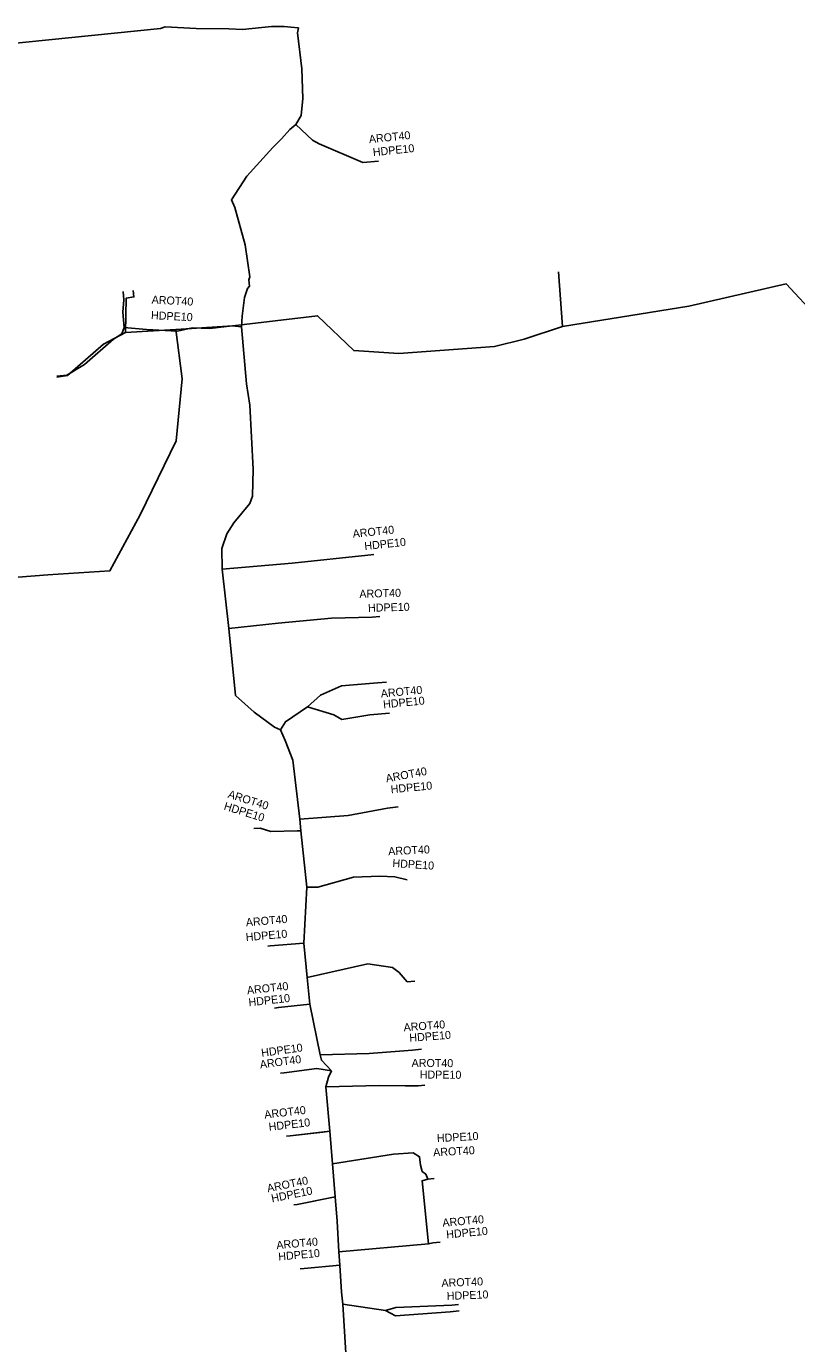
# Model space of a CAD drawing. Extents: x -651943 to -618711, y -1138561 to -1100552.
# Drawn here: x -641045.4 to -640973.3, y -1114488.5 to -1114365.1 of the extents above; entities that cross this region are included whole.
import ezdxf

# ---------------------------------------------------------------- set-up
doc = ezdxf.new("R2010")
doc.units = 0
for name, color, linetype in [('KT optika', 7, 'Continuous'), ('KT trasa', 7, 'Continuous'), ('KT zařízení', 7, 'Continuous')]:
    doc.layers.add(name, color=color, linetype=linetype)

# ---------------------------------------------------------------- blocks, each defined once
blk = doc.blocks.new('POINT_DISPLAY')
blk.add_line((0, 0), (0, 0))

msp = doc.modelspace()

# ---------------------------------------------------------------- linework, layer by layer
at = {"layer": 'KT optika'}
for p, q in [((-641012.54, -1114426.57), (-641015.92, -1114426.85)), ((-641013.26, -1114429.58), (-641015.88, -1114430)), ((-641019.15, -1114445.71), (-641019.45, -1114450.95)), ((-641022.6, -1114451.22), (-641019.45, -1114450.95)), ((-641019.45, -1114450.95), (-641019.13, -1114454.18)), ((-641019.13, -1114454.18), (-641018.88, -1114456.68)), ((-641018.88, -1114456.68), (-641017.9, -1114461.44)), ((-641015.8, -1114484.8), (-641011.78, -1114485.37))]:
    msp.add_line(p, q, dxfattribs=at)
for points in [[(-641075.24, -1114375.99), (-641071.59, -1114375.81), (-641070.49, -1114375.48), (-641069.91, -1114374.81), (-641066.8, -1114370.44), (-641066.47, -1114370.06), (-641065.85, -1114369.85), (-641059.88, -1114368.77), (-641049.82, -1114366.96), (-641032.85, -1114365.24), (-641032.44, -1114365.11), (-641029.51, -1114365.26), (-641026.46, -1114365.27), (-641025.19, -1114365.36), (-641022.46, -1114365.06), (-641021.27, -1114365.05), (-641020.67, -1114365.12), (-641019.94, -1114365.2)], [(-641020.19, -1114374.26), (-641019.69, -1114373.4), (-641019.54, -1114371.81), (-641019.64, -1114369.02), (-641020.03, -1114365.67), (-641019.94, -1114365.2)], [(-641020.19, -1114374.26), (-641020.76, -1114374.72), (-641021.52, -1114375.6), (-641022.34, -1114376.39), (-641024.77, -1114379.09), (-641026.22, -1114381.31), (-641025.89, -1114382.02), (-641024.95, -1114385.53), (-641024.5, -1114388.53), (-641024.6, -1114388.8), (-641024.53, -1114389.41), (-641024.72, -1114389.61), (-641024.99, -1114390.46), (-641025.23, -1114392.21), (-641025.29, -1114393.22)], [(-641020.19, -1114374.26), (-641018.64, -1114375.73), (-641018.01, -1114376.07), (-641013.9, -1114377.82)], [(-641051.37, -1114417.07), (-641043.41, -1114416.44), (-641037.61, -1114416.06), (-641034.78, -1114410.83), (-641031.39, -1114403.89), (-641030.84, -1114398.08), (-641031.43, -1114393.46), (-641026.1, -1114393.1), (-641018.16, -1114392.17), (-641014.76, -1114395.44), (-641010.55, -1114395.7), (-641001.57, -1114395.04), (-640998.81, -1114394.37), (-640995.2, -1114393.17), (-640983.39, -1114391.27), (-640974.25, -1114389.18), (-640971.37, -1114392.3)], [(-641036.26, -1114393.28), (-641036.39, -1114391.82), (-641036.29, -1114390.69)], [(-641036.26, -1114393.28), (-641036.48, -1114393.86), (-641037.26, -1114394.36), (-641039.98, -1114396.73), (-641041.65, -1114397.73)], [(-641025.29, -1114393.22), (-641026.15, -1114393.12), (-641028.23, -1114393.35), (-641029.89, -1114393.3), (-641031.28, -1114393.62), (-641034.17, -1114393.47), (-641036.26, -1114393.28)], [(-641025.29, -1114393.22), (-641024.81, -1114398.56), (-641024.49, -1114400.55), (-641024.19, -1114406.56), (-641024.24, -1114409.06), (-641024.51, -1114409.75), (-641026, -1114411.56), (-641026.66, -1114412.61), (-641027.12, -1114413.97), (-641027.09, -1114415.91)], [(-641027.09, -1114415.91), (-641020.52, -1114415.35), (-641013.45, -1114414.6)], [(-641027.09, -1114415.91), (-641026.47, -1114421.46)], [(-641026.47, -1114421.46), (-641021.84, -1114420.99), (-641016.86, -1114420.52), (-641013.05, -1114420.41)], [(-641026.47, -1114421.46), (-641025.84, -1114427.76), (-641024.09, -1114429.31), (-641022.19, -1114430.73), (-641021.62, -1114430.97)], [(-641015.92, -1114426.85), (-641017.88, -1114427.71), (-641019.11, -1114428.83)], [(-641019.11, -1114428.83), (-641021.17, -1114430.22), (-641021.62, -1114430.97)], [(-641019.11, -1114428.83), (-641016.64, -1114429.58), (-641015.88, -1114430)], [(-641021.62, -1114430.97), (-641021.2, -1114431.98), (-641020.48, -1114433.82), (-641019.82, -1114439.34)], [(-641011.59, -1114438.3), (-641015.3, -1114438.99), (-641019.82, -1114439.34)], [(-641019.82, -1114439.34), (-641019.71, -1114440.43), (-641019.15, -1114445.71)], [(-641023.54, -1114440.18), (-641022.52, -1114440.5), (-641020.08, -1114440.44), (-641019.71, -1114440.43)], [(-641019.15, -1114445.71), (-641018.13, -1114445.71), (-641014.79, -1114444.79), (-641012.33, -1114444.67), (-641010.92, -1114444.76), (-641009.76, -1114445.02)], [(-641019.13, -1114454.18), (-641013.44, -1114452.89), (-641011.14, -1114453.23), (-641010.52, -1114453.71), (-641009.75, -1114454.6)], [(-641018.88, -1114456.68), (-641021.82, -1114457)], [(-641017.9, -1114461.44), (-641013.31, -1114461.3), (-641009.25, -1114460.99)], [(-641017.9, -1114461.44), (-641017.78, -1114461.92), (-641016.84, -1114462.91)], [(-641016.84, -1114462.91), (-641018.21, -1114462.7), (-641021.29, -1114463.12)], [(-641016.84, -1114462.91), (-641017.13, -1114463.52), (-641017.37, -1114464.42)], [(-641017.37, -1114464.42), (-641012.4, -1114464.31), (-641009.95, -1114464.32), (-641008.72, -1114464.33)], [(-641017.37, -1114464.42), (-641017.01, -1114468.58)], [(-641017.01, -1114468.58), (-641017.67, -1114468.66), (-641020.71, -1114469.01)], [(-641017.01, -1114468.58), (-641016.77, -1114471.64)], [(-641016.77, -1114471.64), (-641011.05, -1114470.72), (-641009.2, -1114470.62), (-641008.6, -1114470.98), (-641008.51, -1114471.77), (-641008.35, -1114472.35), (-641008.02, -1114472.61), (-641007.84, -1114473.08), (-641008.36, -1114473.22), (-641007.75, -1114479.14)], [(-641016.77, -1114471.64), (-641016.52, -1114474.73)], [(-641016.52, -1114474.73), (-641017.29, -1114474.89), (-641020.07, -1114475.45)], [(-641016.52, -1114474.73), (-641016.33, -1114477.02), (-641016.15, -1114479.89)], [(-641016.15, -1114479.89), (-641007.75, -1114479.14)], [(-641007.75, -1114479.14), (-641007.35, -1114479.03)], [(-641016.15, -1114479.89), (-641016.08, -1114481.14)], [(-641016.08, -1114481.14), (-641019.42, -1114481.44)], [(-641016.08, -1114481.14), (-641015.92, -1114483.68), (-641015.8, -1114484.8)], [(-641015.8, -1114484.8), (-641015.4, -1114490.9), (-641014.68, -1114496.26)], [(-641011.78, -1114485.37), (-641010.81, -1114485.09), (-641005.58, -1114484.88), (-641004.94, -1114484.81)], [(-641011.78, -1114485.37), (-641010.87, -1114485.89), (-641005.72, -1114485.51), (-641004.88, -1114485.42)]]:
    msp.add_lwpolyline(points, dxfattribs=at)
at = {"layer": 'KT trasa'}
for p, q in [((-640995.2, -1114393.17), (-640995.6, -1114388.06)), ((-640974.25, -1114389.18), (-640983.39, -1114391.27)), ((-640971.37, -1114392.3), (-640974.25, -1114389.18)), ((-640983.39, -1114391.27), (-640995.2, -1114393.17)), ((-641018.16, -1114392.17), (-641026.1, -1114393.1)), ((-641014.76, -1114395.44), (-641018.16, -1114392.17)), ((-641036.15, -1114393.75), (-641038.21, -1114394.84)), ((-641031.43, -1114393.46), (-641036.15, -1114393.75)), ((-641026.1, -1114393.1), (-641031.43, -1114393.46)), ((-641031.43, -1114393.46), (-641030.84, -1114398.08)), ((-640995.2, -1114393.17), (-640998.81, -1114394.37)), ((-641038.21, -1114394.84), (-641041.59, -1114397.78)), ((-641001.57, -1114395.04), (-641010.55, -1114395.7)), ((-640998.81, -1114394.37), (-641001.57, -1114395.04)), ((-641010.55, -1114395.7), (-641014.76, -1114395.44)), ((-641041.59, -1114397.78), (-641042.57, -1114397.91)), ((-641041.59, -1114397.78), (-641042.56, -1114397.91)), ((-641030.84, -1114398.08), (-641031.39, -1114403.89)), ((-641031.39, -1114403.89), (-641034.78, -1114410.83)), ((-641034.78, -1114410.83), (-641037.61, -1114416.06)), ((-641037.61, -1114416.06), (-641043.41, -1114416.44)), ((-641043.41, -1114416.44), (-641051.37, -1114417.07)), ((-641012.54, -1114426.57), (-641015.92, -1114426.85)), ((-641013.26, -1114429.58), (-641015.88, -1114430)), ((-641019.15, -1114445.71), (-641019.45, -1114450.95)), ((-641022.6, -1114451.22), (-641019.45, -1114450.95)), ((-641019.45, -1114450.95), (-641019.13, -1114454.18)), ((-641019.13, -1114454.18), (-641018.88, -1114456.68)), ((-641018.88, -1114456.68), (-641017.9, -1114461.44)), ((-641015.8, -1114484.8), (-641011.78, -1114485.37))]:
    msp.add_line(p, q, dxfattribs=at)
for points in [[(-641075.24, -1114375.99), (-641071.59, -1114375.81), (-641070.49, -1114375.48), (-641069.91, -1114374.81), (-641066.8, -1114370.44), (-641066.47, -1114370.06), (-641065.85, -1114369.85), (-641059.88, -1114368.77), (-641049.82, -1114366.96), (-641032.85, -1114365.24), (-641032.44, -1114365.11), (-641029.51, -1114365.26), (-641026.46, -1114365.27), (-641025.19, -1114365.36), (-641022.46, -1114365.06), (-641021.27, -1114365.05), (-641020.67, -1114365.12), (-641019.94, -1114365.2)], [(-641020.19, -1114374.26), (-641019.69, -1114373.4), (-641019.54, -1114371.81), (-641019.64, -1114369.02), (-641020.03, -1114365.67), (-641019.94, -1114365.2)], [(-641020.19, -1114374.26), (-641020.76, -1114374.72), (-641021.52, -1114375.6), (-641022.34, -1114376.39), (-641024.77, -1114379.09), (-641026.22, -1114381.31), (-641025.89, -1114382.02), (-641024.95, -1114385.53), (-641024.5, -1114388.53), (-641024.6, -1114388.8), (-641024.53, -1114389.41), (-641024.72, -1114389.61), (-641024.99, -1114390.46), (-641025.23, -1114392.21), (-641025.29, -1114393.22)], [(-641020.19, -1114374.26), (-641018.64, -1114375.73), (-641018.01, -1114376.07), (-641013.9, -1114377.82)], [(-641036.15, -1114393.75), (-641036.08, -1114390.52), (-641035.35, -1114390.4), (-641035.42, -1114389.8)], [(-641036.26, -1114393.28), (-641036.39, -1114391.82), (-641036.29, -1114390.69)], [(-641036.26, -1114393.28), (-641036.48, -1114393.86), (-641037.26, -1114394.36), (-641039.98, -1114396.73), (-641041.65, -1114397.73)], [(-641025.29, -1114393.22), (-641026.15, -1114393.12), (-641028.23, -1114393.35), (-641029.89, -1114393.3), (-641031.28, -1114393.62), (-641034.17, -1114393.47), (-641036.26, -1114393.28)], [(-641025.29, -1114393.22), (-641024.81, -1114398.56), (-641024.49, -1114400.55), (-641024.19, -1114406.56), (-641024.24, -1114409.06), (-641024.51, -1114409.75), (-641026, -1114411.56), (-641026.66, -1114412.61), (-641027.12, -1114413.97), (-641027.09, -1114415.91)], [(-641027.09, -1114415.91), (-641020.52, -1114415.35), (-641013.45, -1114414.6)], [(-641027.09, -1114415.91), (-641026.47, -1114421.46)], [(-641026.47, -1114421.46), (-641021.84, -1114420.99), (-641016.86, -1114420.52), (-641013.05, -1114420.41)], [(-641026.47, -1114421.46), (-641025.84, -1114427.76), (-641024.09, -1114429.31), (-641022.19, -1114430.73), (-641021.62, -1114430.97)], [(-641015.92, -1114426.85), (-641017.88, -1114427.71), (-641019.11, -1114428.83)], [(-641019.11, -1114428.83), (-641021.17, -1114430.22), (-641021.62, -1114430.97)], [(-641019.11, -1114428.83), (-641016.64, -1114429.58), (-641015.88, -1114430)], [(-641021.62, -1114430.97), (-641021.2, -1114431.98), (-641020.48, -1114433.82), (-641019.82, -1114439.34)], [(-641011.59, -1114438.3), (-641015.3, -1114438.99), (-641019.82, -1114439.34)], [(-641019.82, -1114439.34), (-641019.71, -1114440.43), (-641019.15, -1114445.71)], [(-641023.54, -1114440.18), (-641022.52, -1114440.5), (-641020.08, -1114440.44), (-641019.71, -1114440.43)], [(-641019.15, -1114445.71), (-641018.13, -1114445.71), (-641014.79, -1114444.79), (-641012.33, -1114444.67), (-641010.92, -1114444.76), (-641009.76, -1114445.02)], [(-641019.13, -1114454.18), (-641013.44, -1114452.89), (-641011.14, -1114453.23), (-641010.52, -1114453.71), (-641009.75, -1114454.6)], [(-641018.88, -1114456.68), (-641021.82, -1114457)], [(-641017.9, -1114461.44), (-641013.31, -1114461.3), (-641009.25, -1114460.99)], [(-641017.9, -1114461.44), (-641017.78, -1114461.92), (-641016.84, -1114462.91)], [(-641016.84, -1114462.91), (-641018.21, -1114462.7), (-641021.29, -1114463.12)], [(-641016.84, -1114462.91), (-641017.13, -1114463.52), (-641017.37, -1114464.42)], [(-641017.37, -1114464.42), (-641012.4, -1114464.31), (-641009.95, -1114464.32), (-641008.72, -1114464.33)], [(-641017.37, -1114464.42), (-641017.01, -1114468.58)], [(-641017.01, -1114468.58), (-641017.67, -1114468.66), (-641020.71, -1114469.01)], [(-641017.01, -1114468.58), (-641016.77, -1114471.64)], [(-641016.77, -1114471.64), (-641011.05, -1114470.72), (-641009.2, -1114470.62), (-641008.6, -1114470.98), (-641008.51, -1114471.77), (-641008.35, -1114472.35), (-641008.02, -1114472.61), (-641007.84, -1114473.08), (-641008.36, -1114473.22), (-641007.75, -1114479.14)], [(-641016.77, -1114471.64), (-641016.52, -1114474.73)], [(-641016.52, -1114474.73), (-641017.29, -1114474.89), (-641020.07, -1114475.45)], [(-641016.52, -1114474.73), (-641016.33, -1114477.02), (-641016.15, -1114479.89)], [(-641016.15, -1114479.89), (-641007.75, -1114479.14)], [(-641007.75, -1114479.14), (-641007.35, -1114479.03)], [(-641016.15, -1114479.89), (-641016.08, -1114481.14)], [(-641016.08, -1114481.14), (-641019.42, -1114481.44)], [(-641016.08, -1114481.14), (-641015.92, -1114483.68), (-641015.8, -1114484.8)], [(-641015.8, -1114484.8), (-641015.4, -1114490.9), (-641014.68, -1114496.26)], [(-641011.78, -1114485.37), (-641010.81, -1114485.09), (-641005.58, -1114484.88), (-641004.94, -1114484.81)], [(-641011.78, -1114485.37), (-641010.87, -1114485.89), (-641005.72, -1114485.51), (-641004.88, -1114485.42)]]:
    msp.add_lwpolyline(points, dxfattribs=at)
at = {"layer": 'KT zařízení'}
for p, q in [((-641012.46, -1114377.67), (-641013.9, -1114377.82)), ((-641036.37, -1114389.89), (-641036.29, -1114390.69)), ((-641042.57, -1114397.82), (-641041.65, -1114397.73)), ((-641012.89, -1114414.55), (-641013.45, -1114414.6)), ((-641012.33, -1114420.34), (-641013.05, -1114420.41)), ((-641011.71, -1114426.49), (-641012.54, -1114426.57)), ((-641011.43, -1114429.41), (-641013.26, -1114429.58)), ((-641011.59, -1114438.3), (-641015.3, -1114438.99)), ((-641010.59, -1114438.2), (-641011.59, -1114438.3)), ((-641015.3, -1114438.99), (-641019.82, -1114439.34)), ((-641024.11, -1114440.22), (-641023.54, -1114440.18)), ((-641023.54, -1114440.18), (-641022.52, -1114440.5)), ((-641022.52, -1114440.5), (-641020.08, -1114440.44)), ((-641020.08, -1114440.44), (-641019.71, -1114440.43)), ((-641022.81, -1114451.24), (-641022.6, -1114451.22)), ((-641009.05, -1114454.53), (-641009.75, -1114454.6)), ((-641022.2, -1114457.04), (-641021.82, -1114457)), ((-641013.31, -1114461.3), (-641017.9, -1114461.44)), ((-641009.25, -1114460.99), (-641013.31, -1114461.3)), ((-641008.41, -1114460.91), (-641009.25, -1114460.99)), ((-641021.63, -1114463.15), (-641021.29, -1114463.12)), ((-641018.21, -1114462.7), (-641021.29, -1114463.12)), ((-641016.84, -1114462.91), (-641018.21, -1114462.7)), ((-641016.84, -1114462.91), (-641017.13, -1114463.52)), ((-641017.13, -1114463.52), (-641017.37, -1114464.42)), ((-641017.37, -1114464.42), (-641012.4, -1114464.31)), ((-641012.4, -1114464.31), (-641009.95, -1114464.32)), ((-641009.95, -1114464.32), (-641008.72, -1114464.33)), ((-641008.1, -1114464.27), (-641008.72, -1114464.33)), ((-641021.05, -1114469.04), (-641020.71, -1114469.01)), ((-641020.71, -1114469.01), (-641017.01, -1114468.58)), ((-641011.05, -1114470.72), (-641009.2, -1114470.62)), ((-641009.2, -1114470.62), (-641008.6, -1114470.98)), ((-641016.77, -1114471.64), (-641011.05, -1114470.72)), ((-641008.6, -1114470.98), (-641008.51, -1114471.77)), ((-641008.51, -1114471.77), (-641008.35, -1114472.35)), ((-641007.84, -1114473.08), (-641008.36, -1114473.22)), ((-641008.35, -1114472.35), (-641008.02, -1114472.61)), ((-641008.02, -1114472.61), (-641007.84, -1114473.08)), ((-641007.23, -1114473.02), (-641007.84, -1114473.08)), ((-641008.36, -1114473.22), (-641007.75, -1114479.14)), ((-641020.39, -1114475.48), (-641020.07, -1114475.45)), ((-641020.07, -1114475.45), (-641016.52, -1114474.73)), ((-641016.52, -1114474.73), (-641016.33, -1114477.02)), ((-641016.33, -1114477.02), (-641016.15, -1114479.89)), ((-641007.75, -1114479.14), (-641016.15, -1114479.89)), ((-641007.75, -1114479.14), (-641007.35, -1114479.03)), ((-641006.68, -1114478.97), (-641007.35, -1114479.03)), ((-641016.15, -1114479.89), (-641016.08, -1114481.14)), ((-641019.78, -1114481.48), (-641019.42, -1114481.44)), ((-641019.42, -1114481.44), (-641016.08, -1114481.14)), ((-641016.08, -1114481.14), (-641015.92, -1114483.68)), ((-641011.78, -1114485.37), (-641015.8, -1114484.8)), ((-641015.8, -1114484.8), (-641015.4, -1114490.9))]:
    msp.add_line(p, q, dxfattribs=at)
for points in [[(-641075.24, -1114375.99), (-641071.59, -1114375.81), (-641070.49, -1114375.48), (-641069.91, -1114374.81), (-641066.8, -1114370.44), (-641066.47, -1114370.06), (-641065.85, -1114369.85), (-641059.88, -1114368.77), (-641049.82, -1114366.96), (-641032.85, -1114365.24), (-641032.44, -1114365.11), (-641029.51, -1114365.26), (-641026.46, -1114365.27), (-641025.19, -1114365.36), (-641022.46, -1114365.06), (-641021.27, -1114365.05), (-641020.67, -1114365.12), (-641019.94, -1114365.2)], [(-641020.19, -1114374.26), (-641019.69, -1114373.4), (-641019.54, -1114371.81), (-641019.64, -1114369.02), (-641020.03, -1114365.67), (-641019.94, -1114365.2)], [(-641020.19, -1114374.26), (-641020.76, -1114374.72), (-641021.52, -1114375.6), (-641022.34, -1114376.39), (-641024.77, -1114379.09), (-641026.22, -1114381.31), (-641025.89, -1114382.02), (-641024.95, -1114385.53), (-641024.5, -1114388.53), (-641024.6, -1114388.8), (-641024.53, -1114389.41), (-641024.72, -1114389.61), (-641024.99, -1114390.46), (-641025.23, -1114392.21), (-641025.29, -1114393.22)], [(-641020.19, -1114374.26), (-641018.64, -1114375.73), (-641018.01, -1114376.07), (-641013.9, -1114377.82)], [(-641036.26, -1114393.28), (-641036.39, -1114391.82), (-641036.29, -1114390.69)], [(-641036.26, -1114393.28), (-641036.48, -1114393.86), (-641037.26, -1114394.36), (-641039.98, -1114396.73), (-641041.65, -1114397.73)], [(-641025.29, -1114393.22), (-641026.15, -1114393.12), (-641028.23, -1114393.35), (-641029.89, -1114393.3), (-641031.28, -1114393.62), (-641034.17, -1114393.47), (-641036.26, -1114393.28)], [(-641025.29, -1114393.22), (-641024.81, -1114398.56), (-641024.49, -1114400.55), (-641024.19, -1114406.56), (-641024.24, -1114409.06), (-641024.51, -1114409.75), (-641026, -1114411.56), (-641026.66, -1114412.61), (-641027.12, -1114413.97), (-641027.09, -1114415.91)], [(-641027.09, -1114415.91), (-641020.52, -1114415.35), (-641013.45, -1114414.6)], [(-641027.09, -1114415.91), (-641026.47, -1114421.46)], [(-641026.47, -1114421.46), (-641021.84, -1114420.99), (-641016.86, -1114420.52), (-641013.05, -1114420.41)], [(-641026.47, -1114421.46), (-641025.84, -1114427.76), (-641024.09, -1114429.31), (-641022.19, -1114430.73), (-641021.62, -1114430.97)], [(-641019.11, -1114428.83), (-641017.88, -1114427.71), (-641015.92, -1114426.85)], [(-641015.92, -1114426.85), (-641012.54, -1114426.57)], [(-641021.62, -1114430.97), (-641021.17, -1114430.22), (-641019.11, -1114428.83)], [(-641019.11, -1114428.83), (-641016.64, -1114429.58), (-641015.88, -1114430)], [(-641015.88, -1114430), (-641013.26, -1114429.58)], [(-641021.62, -1114430.97), (-641021.2, -1114431.98), (-641020.48, -1114433.82), (-641019.82, -1114439.34)], [(-641019.82, -1114439.34), (-641019.71, -1114440.43), (-641019.15, -1114445.71)], [(-641019.15, -1114445.71), (-641018.13, -1114445.71), (-641014.79, -1114444.79), (-641012.33, -1114444.67), (-641010.92, -1114444.76), (-641009.76, -1114445.02)], [(-641019.15, -1114445.71), (-641019.45, -1114450.95)], [(-641019.45, -1114450.95), (-641022.6, -1114451.22)], [(-641019.45, -1114450.95), (-641019.13, -1114454.18)], [(-641019.13, -1114454.18), (-641013.44, -1114452.89), (-641011.14, -1114453.23), (-641010.52, -1114453.71), (-641009.75, -1114454.6)], [(-641019.13, -1114454.18), (-641018.88, -1114456.68)], [(-641018.88, -1114456.68), (-641021.82, -1114457)], [(-641018.88, -1114456.68), (-641017.9, -1114461.44)], [(-641017.9, -1114461.44), (-641017.78, -1114461.92), (-641016.84, -1114462.91)], [(-641017.37, -1114464.42), (-641017.01, -1114468.58)], [(-641017.01, -1114468.58), (-641016.77, -1114471.64)], [(-641016.77, -1114471.64), (-641016.52, -1114474.73)], [(-641015.92, -1114483.68), (-641015.8, -1114484.8)], [(-641011.78, -1114485.37), (-641010.81, -1114485.09), (-641005.58, -1114484.88), (-641004.94, -1114484.81)], [(-641011.78, -1114485.37), (-641010.87, -1114485.89), (-641005.72, -1114485.51), (-641004.88, -1114485.42)]]:
    msp.add_lwpolyline(points, dxfattribs=at)

# ---------------------------------------------------------------- block references
at = {"layer": 'KT optika'}
msp.add_blockref('POINT_DISPLAY', (-641019.69, -1114373.4), dxfattribs=at)
at = {"layer": 'KT trasa'}
msp.add_blockref('POINT_DISPLAY', (-641019.69, -1114373.4), dxfattribs=at)

# ---------------------------------------------------------------- texts
at = {"layer": 'KT zařízení'}
for s, rotation, p in [('AROT40', 5.8368, (-641013.31, -1114376)), ('HDPE10', 5.8368, (-641012.94, -1114377.22)), ('AROT40', 357.0288, (-641033.71, -1114391.02)), ('HDPE10', 357.0288, (-641033.77, -1114392.48)), ('AROT40', 6.0554, (-641014.83, -1114412.98)), ('HDPE10', 6.0554, (-641013.73, -1114414.13)), ('AROT40', 1.6538, (-641014.23, -1114418.61)), ('HDPE10', 1.6538, (-641013.42, -1114419.92)), ('AROT40', 5.4595, (-641012.2, -1114427.95)), ('HDPE10', 5.4595, (-641011.98, -1114428.96)), ('AROT40', 10.5357, (-641011.7, -1114435.9)), ('HDPE10', 5.4727, (-641011.27, -1114436.92)), ('AROT40', 342.582, (-641026.61, -1114437.31)), ('HDPE10', 342.582, (-641026.99, -1114438.43)), ('AROT40', 2.7927, (-641011.52, -1114442.73)), ('HDPE10', 356.3478, (-641011.16, -1114443.83)), ('AROT40', 4.8991, (-641024.84, -1114449.39)), ('HDPE10', 4.8991, (-641024.85, -1114450.77)), ('AROT40', 6.2118, (-641024.73, -1114455.76)), ('HDPE10', 6.2118, (-641024.58, -1114456.88)), ('AROT40', 4.3663, (-641010.07, -1114459.23)), ('HDPE10', 4.3663, (-641009.53, -1114460.21)), ('HDPE10', 7.7652, (-641023.38, -1114461.62)), ('AROT40', 7.7652, (-641023.51, -1114462.71)), ('AROT40', 359.5342, (-641009.35, -1114462.55)), ('HDPE10', 359.5342, (-641008.59, -1114463.64)), ('AROT40', 6.5676, (-641023.1, -1114467.4)), ('HDPE10', 6.5731, (-641022.69, -1114468.55)), ('HDPE10', 3.0941, (-641006.96, -1114469.61)), ('AROT40', 3.0941, (-641007.31, -1114470.94)), ('AROT40', 11.3892, (-641022.81, -1114474.31)), ('HDPE10', 11.3874, (-641022.41, -1114475.26)), ('AROT40', 5.1139, (-641006.43, -1114477.54)), ('HDPE10', 5.1139, (-641006.07, -1114478.63)), ('AROT40', 5.196, (-641021.98, -1114479.64)), ('HDPE10', 5.196, (-641021.8, -1114480.71)), ('AROT40', 2.2994, (-641006.54, -1114483.18)), ('HDPE10', 2.2994, (-641006.04, -1114484.4))]:
    msp.add_text(s, height=0.75, rotation=rotation, dxfattribs=at).set_placement(p)

doc.saveas('drawing.dxf')
